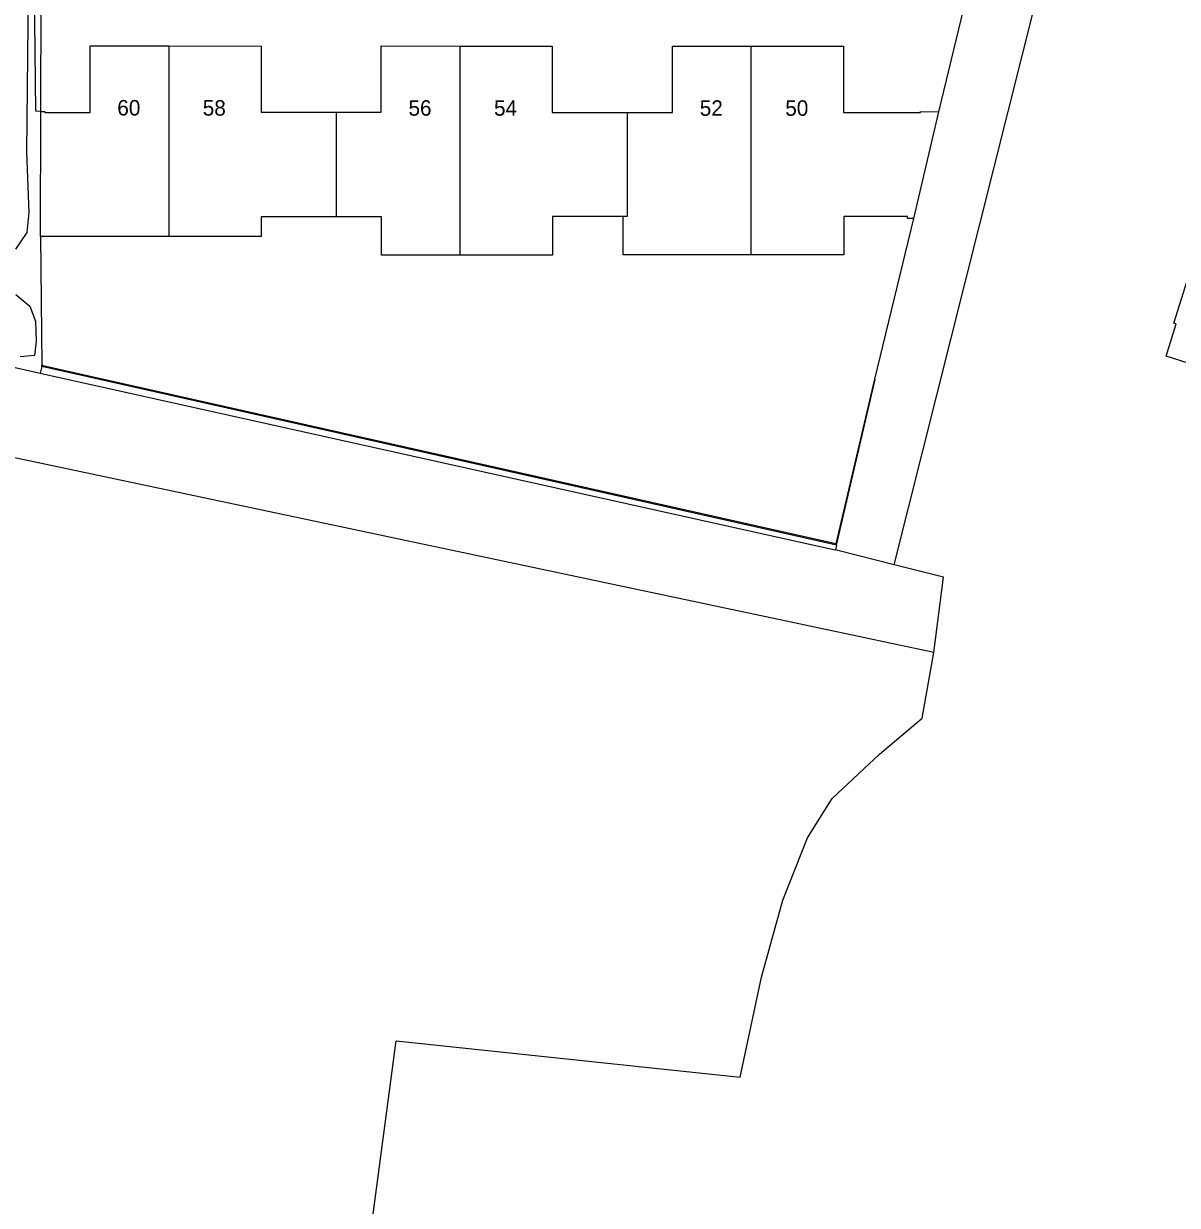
# Model space of a CAD drawing. Extents: x 125000 to 129004, y 397500 to 399008.
# Drawn here: x 127371.7 to 127446.2, y 397632.3 to 397708.6 of the extents above; entities that cross this region are included whole.
import ezdxf

# ---------------------------------------------------------------- set-up
doc = ezdxf.new("R2010")
doc.units = 0
for name, color, linetype in [('gg-afsc-draadraster', 7, 'Continuous'), ('gg-afsc-faunaraster', 7, 'Continuous'), ('gg-afsc-hekwerk', 7, 'Continuous'), ('gg-afsc-lijn faunaraster', 7, 'Continuous'), ('gg-anno-huisnummerreeks BGT', 7, 'Continuous'), ('gg-bbg-hoofdgebouw', 7, 'Continuous'), ('gg-bbg-tussenscheiding', 7, 'Continuous'), ('gg-kntw-bovenkant insteek waterloop', 7, 'Continuous'), ('gg-kwrk-keermuur', 7, 'Continuous'), ('gt-grn-groengrens', 7, 'Continuous'), ('gx-grn-maaiveld', 7, 'Continuous')]:
    doc.layers.add(name, color=color, linetype=linetype)

msp = doc.modelspace()

# ---------------------------------------------------------------- linework, layer by layer
at = {"layer": 'gg-afsc-draadraster'}
for p, q in [((127427.896, 397673.669), (127438.154, 397714.486)), ((127433.068, 397712.496), (127430.756, 397702.932))]:
    msp.add_line(p, q, dxfattribs=at)
at = {"layer": 'gg-afsc-faunaraster'}
for points in [[(127338.69, 397693.759), (127340.384, 397693.388), (127372.773, 397686.05)], [(127427.896, 397673.669), (127424.268, 397674.61), (127424.118, 397674.643)]]:
    msp.add_lwpolyline(points, dxfattribs=at)
at = {"layer": 'gg-afsc-hekwerk'}
for p, q in [((127429.143, 397696.044), (127426.631, 397685.671)), ((127372.791, 397694.882), (127372.863, 397686.563))]:
    msp.add_line(p, q, dxfattribs=at)
at = {"layer": 'gg-afsc-lijn faunaraster'}
for points in [[(127372.801, 397702.944), (127372.477, 397702.972), (127372.373, 397712.644), (127370.576, 397716.134), (127354.712, 397721.719), (127352.526, 397713.475), (127364.004, 397716.479), (127369.811, 397699.372)], [(127338.69, 397693.759), (127340.384, 397693.388), (127372.773, 397686.05)]]:
    msp.add_lwpolyline(points, dxfattribs=at)
at = {"layer": 'gg-bbg-hoofdgebouw'}
for p, q in [((127372.791, 397694.882), (127372.801, 397702.944)), ((127372.801, 397702.944), (127373.069, 397702.948)), ((127430.756, 397702.932), (127429.143, 397696.044)), ((127381.066, 397694.876), (127372.791, 397694.882))]:
    msp.add_line(p, q, dxfattribs=at)
for points in [[(127373.069, 397702.948), (127373.07, 397702.881), (127375.993, 397702.883), (127375.991, 397707.19), (127381.066, 397707.182)], [(127381.066, 397707.182), (127387.027, 397707.173), (127387.026, 397702.895), (127391.866, 397702.894)], [(127391.866, 397702.894), (127394.779, 397702.894), (127394.78, 397707.174), (127399.866, 397707.173)], [(127399.866, 397707.173), (127405.824, 397707.172), (127405.824, 397702.887), (127410.666, 397702.887)], [(127410.666, 397702.887), (127413.593, 397702.887), (127413.593, 397707.167), (127418.666, 397707.167)], [(127418.666, 397707.167), (127424.633, 397707.167), (127424.633, 397702.887), (127429.596, 397702.885), (127429.597, 397702.955), (127430.756, 397702.932)], [(127391.866, 397696.15), (127387.033, 397696.152), (127387.032, 397694.872), (127381.066, 397694.876)], [(127399.866, 397693.676), (127394.792, 397693.679), (127394.793, 397696.148), (127391.866, 397696.15)], [(127410.4, 397696.165), (127405.846, 397696.163), (127405.845, 397693.673), (127399.866, 397693.676)], [(127418.666, 397693.684), (127410.401, 397693.681), (127410.4, 397696.165)], [(127429.143, 397696.044), (127428.764, 397696.044), (127428.764, 397696.167), (127424.644, 397696.166), (127424.645, 397693.686), (127418.666, 397693.684)], [(127457.971, 397683.176), (127457.643, 397682.132), (127450.566, 397684.377), (127450.849, 397685.269), (127447.784, 397686.241), (127447.834, 397686.398), (127445.454, 397687.16), (127446.117, 397689.231), (127445.955, 397689.283), (127446.81, 397692.014)]]:
    msp.add_lwpolyline(points, dxfattribs=at)
at = {"layer": 'gg-bbg-tussenscheiding'}
for p, q in [((127381.066, 397707.182), (127381.066, 397694.876)), ((127399.866, 397707.173), (127399.866, 397693.676)), ((127418.666, 397693.684), (127418.666, 397707.167)), ((127391.866, 397702.894), (127391.866, 397696.15))]:
    msp.add_line(p, q, dxfattribs=at)
msp.add_lwpolyline([(127410.666, 397702.887), (127410.666, 397698.736), (127410.666, 397696.165), (127410.4, 397696.165)], dxfattribs=at)
at = {"layer": 'gg-kntw-bovenkant insteek waterloop'}
for points in [[(127370.714, 397714.725), (127371.841, 397712.936), (127371.996, 397710.7), (127371.883, 397700.33), (127372.023, 397696.421), (127371.907, 397695.134), (127371.173, 397694.065)], [(127371.188, 397691.138), (127372.098, 397690.367), (127372.472, 397689.408), (127372.504, 397688.118), (127372.392, 397687.183), (127371.482, 397687.1)]]:
    msp.add_lwpolyline(points, dxfattribs=at)
at = {"layer": 'gg-kwrk-keermuur'}
for p, q in [((127372.868, 397686.475), (127372.863, 397686.563)), ((127424.184, 397674.942), (127372.868, 397686.475))]:
    msp.add_line(p, q, dxfattribs=at)
for points in [[(127426.631, 397685.671), (127424.126, 397675.04), (127372.938, 397686.518), (127372.937, 397686.57), (127372.863, 397686.563)], [(127424.184, 397674.942), (127426.682, 397685.648), (127426.631, 397685.671)]]:
    msp.add_lwpolyline(points, dxfattribs=at)
at = {"layer": 'gt-grn-groengrens'}
for p, q in [((127372.801, 397702.944), (127372.844, 397712.673)), ((127372.868, 397686.475), (127372.773, 397686.05)), ((127424.184, 397674.942), (127424.118, 397674.643))]:
    msp.add_line(p, q, dxfattribs=at)
at = {"layer": 'gx-grn-maaiveld'}
for p, q in [((127372.773, 397686.05), (127423.996, 397674.67)), ((127423.996, 397674.67), (127424.118, 397674.643))]:
    msp.add_line(p, q, dxfattribs=at)
for points in [[(127430.456, 397668.019), (127420.729, 397670.078), (127311.922, 397693.102), (127310.546, 397693.102), (127309.382, 397692.467), (127308.112, 397691.514), (127306.948, 397690.033), (127306.313, 397688.869), (127305.889, 397687.281), (127321.336, 397531.378), (127391.405, 397514.608)], [(127430.456, 397668.019), (127431.091, 397672.888), (127427.896, 397673.669)], [(127391.405, 397514.608), (127391.588, 397515.364), (127394.472, 397527.261), (127395.848, 397531.177), (127396.8, 397533.928), (127398.917, 397537.103), (127400.399, 397539.008), (127402.092, 397540.913), (127402.939, 397542.395), (127403.785, 397543.771), (127404.486, 397548.48), (127408.381, 397574.653), (127409.077, 397579.331), (127387.593, 397581.553), (127395.742, 397642.937), (127417.967, 397640.608), (127419.343, 397647.064), (127420.719, 397652.038), (127422.306, 397656.06), (127423.894, 397658.6), (127426.963, 397661.458), (127429.715, 397663.786), (127430.456, 397668.019)]]:
    msp.add_lwpolyline(points, dxfattribs=at)

# ---------------------------------------------------------------- texts
at = {"layer": 'gg-anno-huisnummerreeks BGT'}
for s, p in [('60', (127377.744, 397702.687)), ('58', (127383.262, 397702.679))]:
    msp.add_text(s, height=1, rotation=359.9, dxfattribs=at).set_placement(p)
for s, p in [('56', (127396.545, 397702.674)), ('54', (127402.067, 397702.673)), ('52', (127415.352, 397702.667)), ('50', (127420.872, 397702.667))]:
    msp.add_text(s, height=1, dxfattribs=at).set_placement(p)

doc.saveas('drawing.dxf')
